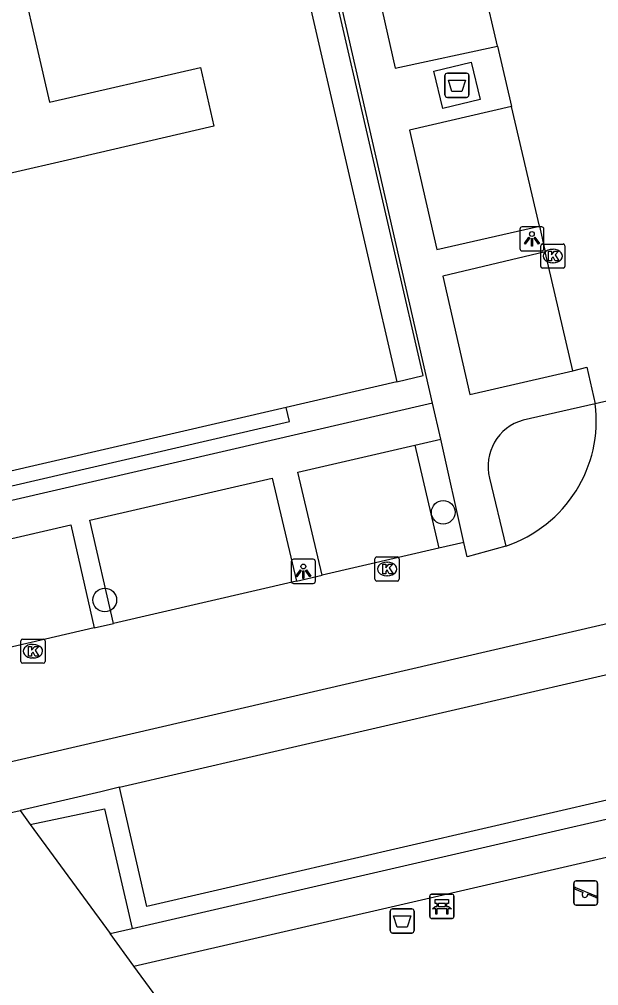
# Model space of a CAD drawing. Extents: x 156414 to 157775, y 382335 to 383765.
# Drawn here: x 156933.7 to 156957.65, y 383479.09 to 383519.05 of the extents above; entities that cross this region are included whole.
import ezdxf

# ---------------------------------------------------------------- set-up
doc = ezdxf.new("R2010")
doc.units = 0
for name, color, linetype in [('IMGEO_Afval_apart_plaats', 7, 'Continuous'), ('IMGEO_Afvalbak', 7, 'Continuous'), ('IMGEO_Bank', 7, 'Continuous'), ('IMGEO_Boom', 7, 'Continuous'), ('IMGEO_Haag', 7, 'Continuous'), ('IMGEO_Kolk', 7, 'Continuous'), ('IMGEO_Lichtpunt', 7, 'Continuous'), ('IMGEO_Pand', 7, 'Continuous'), ('IMGEO_Pand_overbouw', 7, 'Continuous'), ('IMGEO_Parkeervlak_open', 7, 'Continuous'), ('IMGEO_Rijbaan_lokaal_gesloten', 7, 'Continuous'), ('IMGEO_Speelvoorziening', 7, 'Continuous'), ('IMGEO_Voetpad_gesloten', 7, 'Continuous'), ('IMGEO_Voetpad_open', 7, 'Continuous')]:
    doc.layers.add(name, color=color, linetype=linetype)

msp = doc.modelspace()

# ---------------------------------------------------------------- linework, layer by layer
at = {"layer": 'IMGEO_Afval_apart_plaats'}
for p, q in [((156951.393, 383516.826), (156952.183, 383516.826)), ((156952.183, 383516.826), (156951.393, 383516.826)), ((156951.293, 383515.926), (156951.293, 383516.726)), ((156951.293, 383516.726), (156951.293, 383515.926)), ((156952.283, 383516.726), (156952.283, 383515.926)), ((156952.283, 383515.926), (156952.283, 383516.726)), ((156952.183, 383515.826), (156951.393, 383515.826)), ((156951.393, 383515.826), (156952.183, 383515.826))]:
    msp.add_line(p, q, dxfattribs=at)
msp.add_lwpolyline([(156951.436, 383516.54), (156952.14, 383516.54), (156951.991, 383516.07), (156951.585, 383516.07), (156951.436, 383516.54)], dxfattribs=at)
for centre, start, end in [((156951.393, 383516.726), 90, 180), ((156951.393, 383516.726), 90, 180), ((156952.183, 383516.726), 0, 90), ((156952.183, 383516.726), 360, 90), ((156951.393, 383515.926), 180, 270), ((156951.393, 383515.926), 180, 270), ((156952.183, 383515.926), 270, 0), ((156952.183, 383515.926), 270, 0)]:
    msp.add_arc(centre, 0.1, start, end, dxfattribs=at)
at = {"layer": 'IMGEO_Afvalbak'}
for p, q in [((156949.03, 383481.367), (156949.03, 383482.167)), ((156949.03, 383482.167), (156949.03, 383481.367)), ((156949.13, 383482.267), (156949.92, 383482.267)), ((156949.92, 383482.267), (156949.13, 383482.267)), ((156950.02, 383482.167), (156950.02, 383481.367)), ((156950.02, 383481.367), (156950.02, 383482.167)), ((156949.92, 383481.267), (156949.13, 383481.267)), ((156949.13, 383481.267), (156949.92, 383481.267))]:
    msp.add_line(p, q, dxfattribs=at)
msp.add_lwpolyline([(156949.173, 383481.981), (156949.877, 383481.981), (156949.728, 383481.511), (156949.322, 383481.511), (156949.173, 383481.981)], dxfattribs=at)
for centre, start, end in [((156949.13, 383482.167), 90, 180), ((156949.13, 383482.167), 90, 180), ((156949.92, 383482.167), 0, 90), ((156949.92, 383482.167), 360, 90), ((156949.13, 383481.367), 180, 270), ((156949.13, 383481.367), 180, 270), ((156949.92, 383481.367), 270, 0), ((156949.92, 383481.367), 270, 0)]:
    msp.add_arc(centre, 0.1, start, end, dxfattribs=at)
at = {"layer": 'IMGEO_Bank'}
for p, q in [((156950.742, 383482.87), (156951.583, 383482.87)), ((156951.583, 383482.87), (156950.742, 383482.87)), ((156950.667, 383481.945), (156950.667, 383482.786)), ((156950.667, 383482.786), (156950.667, 383481.945)), ((156950.976, 383482.376), (156950.976, 383482.482)), ((156951.02, 383482.482), (156951.02, 383482.376)), ((156951.308, 383482.488), (156951.026, 383482.488)), ((156951.314, 383482.376), (156951.314, 383482.482)), ((156951.358, 383482.482), (156951.358, 383482.376)), ((156951.667, 383482.795), (156951.667, 383481.954)), ((156951.667, 383481.954), (156951.667, 383482.795)), ((156951.364, 383482.268), (156950.971, 383482.268)), ((156951.026, 383482.37), (156951.308, 383482.37)), ((156951.592, 383481.87), (156950.751, 383481.87)), ((156950.751, 383481.87), (156951.592, 383481.87))]:
    msp.add_line(p, q, dxfattribs=at)
for points in [[(156950.97, 383482.488), (156950.884, 383482.488), (156950.884, 383482.649), (156951.447, 383482.649), (156951.447, 383482.488), (156951.364, 383482.488)], [(156950.914, 383482.268), (156950.772, 383482.268), (156950.884, 383482.37), (156950.97, 383482.37)], [(156950.964, 383482.261), (156950.964, 383482.054), (156950.921, 383482.054), (156950.921, 383482.261)], [(156951.364, 383482.37), (156951.447, 383482.37), (156951.559, 383482.268), (156951.42, 383482.268)], [(156951.414, 383482.261), (156951.414, 383482.054), (156951.37, 383482.054), (156951.37, 383482.261)]]:
    msp.add_lwpolyline(points, dxfattribs=at)
for centre, radius, start, end in [((156950.745, 383482.792), 0.0779, 92.4484, 184.2845), ((156950.745, 383482.792), 0.0779, 92.4484, 184.2845), ((156951.589, 383482.792), 0.0779, 2.4484, 94.2845), ((156951.589, 383482.792), 0.0779, 2.4484, 94.2845), ((156950.969, 383482.481), 0.00671, 2.8957, 87.1043), ((156951.026, 383482.481), 0.00671, 92.8957, 177.1043), ((156951.308, 383482.481), 0.00671, 2.8957, 87.1043), ((156951.365, 383482.481), 0.00671, 92.8957, 177.1043), ((156950.914, 383482.261), 0.00671, 2.8957, 87.1043), ((156950.971, 383482.261), 0.00671, 92.8957, 177.1043), ((156950.969, 383482.377), 0.00671, 272.8957, 357.1043), ((156951.026, 383482.377), 0.00671, 182.8957, 267.1043), ((156951.308, 383482.377), 0.00671, 272.8957, 357.1043), ((156951.365, 383482.377), 0.00671, 182.8957, 267.1043), ((156951.363, 383482.261), 0.00671, 2.8957, 87.1043), ((156951.42, 383482.261), 0.00671, 92.8957, 177.1043), ((156950.745, 383481.948), 0.0779, 182.4484, 274.2845), ((156950.745, 383481.948), 0.0779, 182.4484, 274.2845), ((156951.589, 383481.948), 0.0779, 272.4484, 4.2845), ((156951.589, 383481.948), 0.0779, 272.4484, 4.2845)]:
    msp.add_arc(centre, radius, start, end, dxfattribs=at)
at = {"layer": 'IMGEO_Boom'}
for centre in [(156951.223, 383498.666), (156937.23, 383495.04)]:
    msp.add_circle(centre, 0.489, dxfattribs=at)
at = {"layer": 'IMGEO_Haag'}
msp.add_lwpolyline([(156934.145, 383485.759), (156937.225, 383486.408), (156938.361, 383481.452)], dxfattribs=at)
at = {"layer": 'IMGEO_Kolk'}
for p, q in [((156955.254, 383508.835), (156955.254, 383509.687)), ((156955.329, 383509.761), (156956.181, 383509.761)), ((156956.255, 383509.687), (156956.255, 383508.835)), ((156955.742, 383509.541), (156955.767, 383509.541)), ((156955.765, 383508.981), (156955.74, 383508.981)), ((156956.181, 383508.761), (156955.329, 383508.761)), ((156948.476, 383496.822), (156949.328, 383496.822)), ((156948.401, 383495.896), (156948.401, 383496.748)), ((156948.889, 383496.602), (156948.914, 383496.602)), ((156949.402, 383496.748), (156949.402, 383495.896)), ((156948.912, 383496.042), (156948.887, 383496.042)), ((156949.328, 383495.822), (156948.476, 383495.822)), ((156933.76, 383492.496), (156933.76, 383493.348)), ((156933.835, 383493.422), (156934.687, 383493.422)), ((156934.761, 383493.348), (156934.761, 383492.496)), ((156934.248, 383493.202), (156934.273, 383493.202)), ((156934.271, 383492.642), (156934.246, 383492.642)), ((156934.687, 383492.422), (156933.835, 383492.422))]:
    msp.add_line(p, q, dxfattribs=at)
for points in [[(156955.254, 383508.835), (156955.254, 383509.687)], [(156955.329, 383509.761), (156956.181, 383509.761)], [(156956.255, 383509.687), (156956.255, 383508.835)], [(156955.575, 383509.461), (156955.698, 383509.461), (156955.698, 383509.31), (156955.828, 383509.461), (156955.992, 383509.461), (156955.846, 383509.31), (156955.999, 383509.061), (156955.847, 383509.061), (156955.762, 383509.225), (156955.698, 383509.158), (156955.698, 383509.061), (156955.575, 383509.061), (156955.575, 383509.461)], [(156956.181, 383508.761), (156955.329, 383508.761)], [(156948.476, 383496.822), (156949.328, 383496.822)], [(156948.401, 383495.896), (156948.401, 383496.748)], [(156948.722, 383496.522), (156948.845, 383496.522), (156948.845, 383496.371), (156948.975, 383496.522), (156949.139, 383496.522), (156948.993, 383496.371), (156949.146, 383496.122), (156948.994, 383496.122), (156948.909, 383496.286), (156948.845, 383496.219), (156948.845, 383496.122), (156948.722, 383496.122), (156948.722, 383496.522)], [(156949.402, 383496.748), (156949.402, 383495.896)], [(156949.328, 383495.822), (156948.476, 383495.822)], [(156933.76, 383492.496), (156933.76, 383493.348)], [(156933.835, 383493.422), (156934.687, 383493.422)], [(156934.761, 383493.348), (156934.761, 383492.496)], [(156934.081, 383493.122), (156934.204, 383493.122), (156934.204, 383492.971), (156934.334, 383493.122), (156934.498, 383493.122), (156934.352, 383492.971), (156934.505, 383492.722), (156934.353, 383492.722), (156934.268, 383492.886), (156934.204, 383492.819), (156934.204, 383492.722), (156934.081, 383492.722), (156934.081, 383493.122)], [(156934.687, 383492.422), (156933.835, 383492.422)]]:
    msp.add_lwpolyline(points, dxfattribs=at)
for centre, start, end in [((156955.331, 383509.685), 91.552, 178.448), ((156955.331, 383509.685), 91.552, 178.448), ((156956.179, 383509.685), 1.552, 88.448), ((156956.179, 383509.685), 1.552, 88.448), ((156955.331, 383508.837), 181.552, 268.448), ((156955.331, 383508.837), 181.552, 268.448), ((156956.179, 383508.837), 271.552, 358.448), ((156956.179, 383508.837), 271.552, 358.448), ((156948.478, 383496.746), 91.552, 178.448), ((156948.478, 383496.746), 91.552, 178.448), ((156949.326, 383496.746), 1.552, 88.448), ((156949.326, 383496.746), 1.552, 88.448), ((156948.478, 383495.898), 181.552, 268.448), ((156948.478, 383495.898), 181.552, 268.448), ((156949.326, 383495.898), 271.552, 358.448), ((156949.326, 383495.898), 271.552, 358.448), ((156933.837, 383493.346), 91.552, 178.448), ((156933.837, 383493.346), 91.552, 178.448), ((156934.685, 383493.346), 1.552, 88.448), ((156934.685, 383493.346), 1.552, 88.448), ((156933.837, 383492.498), 181.552, 268.448), ((156933.837, 383492.498), 181.552, 268.448), ((156934.685, 383492.498), 271.552, 358.448), ((156934.685, 383492.498), 271.552, 358.448)]:
    msp.add_arc(centre, 0.0765, start, end, dxfattribs=at)
for centre, major_axis, ratio, start_param, end_param in [((156955.741, 383509.261), (-0.387, 0.002), 0.722429, 4.712389, 7.853982), ((156955.766, 383509.261), (-0.39, 0.002), 0.717154, 1.570796, 4.712389), ((156948.888, 383496.322), (-0.387, 0.002), 0.722429, 4.712389, 7.853982), ((156948.913, 383496.322), (-0.39, 0.002), 0.717154, 1.570796, 4.712389), ((156934.247, 383492.922), (-0.387, 0.002), 0.722429, 4.712389, 7.853982), ((156934.272, 383492.922), (-0.39, 0.002), 0.717154, 1.570796, 4.712389)]:
    msp.add_ellipse(centre, major_axis=major_axis, ratio=ratio, start_param=start_param, end_param=end_param, dxfattribs=at)
at = {"layer": 'IMGEO_Lichtpunt'}
for p, q in [((156955.292, 383510.471), (156954.484, 383510.471)), ((156955.292, 383510.471), (156954.484, 383510.471)), ((156954.39, 383510.376), (156954.39, 383509.569)), ((156954.39, 383510.376), (156954.39, 383509.569)), ((156955.386, 383509.569), (156955.386, 383510.376)), ((156955.386, 383509.569), (156955.386, 383510.376)), ((156954.484, 383509.475), (156955.292, 383509.475)), ((156954.484, 383509.475), (156955.292, 383509.475)), ((156944.942, 383496.628), (156944.942, 383495.821)), ((156944.942, 383496.628), (156944.942, 383495.821)), ((156945.844, 383496.723), (156945.036, 383496.723)), ((156945.844, 383496.723), (156945.036, 383496.723)), ((156945.938, 383495.821), (156945.938, 383496.628)), ((156945.938, 383495.821), (156945.938, 383496.628)), ((156945.036, 383495.727), (156945.844, 383495.727)), ((156945.036, 383495.727), (156945.844, 383495.727))]:
    msp.add_line(p, q, dxfattribs=at)
for points in [[(156954.764, 383510.04), (156954.803, 383510.012), (156954.615, 383509.75), (156954.577, 383509.777), (156954.764, 383510.04)], [(156954.976, 383510.012), (156955.014, 383510.039), (156955.201, 383509.777), (156955.162, 383509.749), (156954.976, 383510.012)], [(156954.866, 383509.992), (156954.913, 383509.992), (156954.913, 383509.67), (156954.866, 383509.67), (156954.866, 383509.992)], [(156945.316, 383496.292), (156945.355, 383496.264), (156945.167, 383496.002), (156945.129, 383496.029), (156945.316, 383496.292)], [(156945.418, 383496.244), (156945.465, 383496.244), (156945.465, 383495.922), (156945.418, 383495.922), (156945.418, 383496.244)], [(156945.528, 383496.264), (156945.566, 383496.291), (156945.753, 383496.029), (156945.714, 383496.001), (156945.528, 383496.264)]]:
    msp.add_lwpolyline(points, dxfattribs=at)
for centre in [(156954.889, 383510.174), (156945.441, 383496.426)]:
    msp.add_circle(centre, 0.0994, dxfattribs=at)
for centre, start, end in [((156954.484, 383510.376), 90, 180), ((156954.484, 383510.376), 90, 180), ((156955.292, 383510.376), 0, 90), ((156955.292, 383510.376), 0, 90), ((156954.484, 383509.569), 180, 270), ((156954.484, 383509.569), 180, 270), ((156955.292, 383509.569), 270, 0), ((156955.292, 383509.569), 270, 360), ((156945.036, 383496.628), 90, 180), ((156945.036, 383496.628), 90, 180), ((156945.844, 383496.628), 0, 90), ((156945.844, 383496.628), 0, 90), ((156945.036, 383495.821), 180, 270), ((156945.036, 383495.821), 180, 270), ((156945.844, 383495.821), 270, 0), ((156945.844, 383495.821), 270, 360)]:
    msp.add_arc(centre, 0.0946, start, end, dxfattribs=at)
at = {"layer": 'IMGEO_Pand'}
for points in [[(156943.169, 383530.669), (156943.453, 383529.439), (156949.3, 383504.064), (156944.724, 383503.001), (156930.232, 383499.646), (156929.984, 383500.718), (156923.662, 383499.252), (156923.91, 383498.181), (156902.362, 383493.194), (156897.784, 383492.142), (156888.666, 383531.548), (156888.381, 383532.781)], [(156933.33, 383522.645), (156934.947, 383515.629), (156941.183, 383517.066), (156941.745, 383514.629), (156935.508, 383513.192), (156924.009, 383510.543), (156923.425, 383513.076), (156922.743, 383512.919), (156921.362, 383518.912), (156916.363, 383517.76), (156917.744, 383511.767), (156917.062, 383511.609), (156917.649, 383509.077), (156906.235, 383506.447), (156899.818, 383504.961), (156899.254, 383507.396), (156905.671, 383508.882), (156900.776, 383530.024)]]:
    msp.add_lwpolyline(points, dxfattribs=at)
at = {"layer": 'IMGEO_Pand_overbouw'}
for points in [[(156949.3, 383504.064), (156950.396, 383504.324), (156944.534, 383529.701), (156943.453, 383529.439)], [(156902.362, 383493.194), (156902.506, 383492.611), (156944.867, 383502.418), (156944.724, 383503.001), (156930.232, 383499.646), (156929.984, 383500.718), (156923.662, 383499.252), (156923.91, 383498.181)]]:
    msp.add_lwpolyline(points, close=True, dxfattribs=at)
at = {"layer": 'IMGEO_Parkeervlak_open'}
msp.add_lwpolyline([(156959.869, 383491.977), (156960.901, 383487.435), (156938.973, 383482.361), (156937.843, 383487.296)], dxfattribs=at)
at = {"layer": 'IMGEO_Rijbaan_lokaal_gesloten'}
for points in [[(156953.469, 383517.942), (156952.904, 383520.376), (156951.465, 383526.688)], [(156953.469, 383517.942), (156954.046, 383515.454)], [(156955.196, 383510.498), (156954.046, 383515.454)], [(156955.196, 383510.498), (156955.441, 383509.443)], [(156956.582, 383504.523), (156955.441, 383509.443)], [(156956.582, 383504.523), (156957.16, 383504.674), (156957.506, 383503.152)], [(156961.349, 383504.04), (156957.506, 383503.152)], [(156952.07, 383497.419), (156951.037, 383497.18)], [(156953.804, 383497.272), (156952.218, 383496.827), (156952.07, 383497.419)], [(156951.037, 383497.18), (156946.212, 383496.064)], [(156945.156, 383495.82), (156946.212, 383496.064)], [(156945.156, 383495.82), (156937.591, 383494.07)], [(156896.693, 383479.995), (156898.569, 383480.297), (156963.345, 383495.305)], [(156936.798, 383493.886), (156937.591, 383494.07)], [(156936.798, 383493.886), (156927.18, 383491.662)]]:
    msp.add_lwpolyline(points, dxfattribs=at)
msp.add_arc((156952.091, 383502.456), 5.46, 288.2885, 7.3231, dxfattribs=at)
at = {"layer": 'IMGEO_Speelvoorziening'}
for p, q in [((156956.617, 383482.522), (156956.617, 383483.322)), ((156956.617, 383483.322), (156956.617, 383482.522)), ((156956.717, 383483.422), (156957.507, 383483.422)), ((156957.507, 383483.422), (156956.717, 383483.422)), ((156957.607, 383483.322), (156957.607, 383482.522)), ((156957.607, 383482.522), (156957.607, 383483.322)), ((156957, 383482.95), (156956.661, 383483.087)), ((156956.686, 383483.147), (156957.562, 383482.794)), ((156957.538, 383482.734), (156957.198, 383482.871)), ((156957.507, 383482.422), (156956.717, 383482.422)), ((156956.717, 383482.422), (156957.507, 383482.422))]:
    msp.add_line(p, q, dxfattribs=at)
for centre, radius, start, end in [((156956.717, 383483.322), 0.1, 90, 180), ((156956.717, 383483.322), 0.1, 90, 180), ((156957.507, 383483.322), 0.1, 0, 90), ((156957.507, 383483.322), 0.1, 360, 90), ((156956.674, 383483.117), 0.0327, 68.078, 248.078), ((156957.079, 383482.86), 0.12, 130.9928, 5.1632), ((156956.717, 383482.522), 0.1, 180, 270), ((156956.717, 383482.522), 0.1, 180, 270), ((156957.507, 383482.522), 0.1, 270, 0), ((156957.507, 383482.522), 0.1, 270, 0), ((156957.55, 383482.764), 0.0327, 248.078, 68.078)]:
    msp.add_arc(centre, radius, start, end, dxfattribs=at)
at = {"layer": 'IMGEO_Voetpad_gesloten'}
msp.add_lwpolyline([(156952.372, 383517.286), (156952.745, 383515.737), (156951.203, 383515.366), (156950.83, 383516.915), (156952.372, 383517.286)], dxfattribs=at)
at = {"layer": 'IMGEO_Voetpad_open'}
for points in [[(156950.784, 383503.18), (156944.422, 383530.944)], [(156951.465, 383526.688), (156947.254, 383525.723), (156948.694, 383519.415), (156949.239, 383517.03), (156953.469, 383517.942)], [(156954.046, 383515.454), (156949.824, 383514.472), (156950.952, 383509.536), (156955.196, 383510.498)], [(156955.441, 383509.443), (156951.205, 383508.427), (156952.324, 383503.532), (156956.582, 383504.523)], [(156950.784, 383503.18), (156896.931, 383490.711), (156895.667, 383490.429)], [(156951.123, 383501.697), (156950.784, 383503.18)], [(156957.506, 383503.152), (156954.529, 383502.473)], [(156950.042, 383501.447), (156951.123, 383501.697)], [(156952.07, 383497.419), (156951.123, 383501.697)], [(156946.212, 383496.064), (156945.218, 383500.329), (156950.042, 383501.447)], [(156950.042, 383501.447), (156951.037, 383497.18)], [(156937.591, 383494.07), (156936.612, 383498.336), (156944.153, 383500.083), (156945.156, 383495.82)], [(156953.139, 383500.076), (156953.804, 383497.272)], [(156927.18, 383491.662), (156926.184, 383495.921), (156935.826, 383498.154), (156936.798, 383493.886)], [(156937.843, 383487.296), (156959.779, 383492.373)], [(156937.843, 383487.296), (156937.064, 383487.113), (156933.726, 383486.332)], [(156938.361, 383481.452), (156962.975, 383487.133)], [(156930.442, 383485.584), (156933.726, 383486.332)], [(156933.726, 383486.332), (156934.145, 383485.759)], [(156934.145, 383485.759), (156937.448, 383481.241)], [(156938.437, 383479.892), (156964.013, 383485.801)], [(156937.448, 383481.241), (156938.361, 383481.452)], [(156938.437, 383479.892), (156937.448, 383481.241)], [(156950.519, 383463.472), (156949.173, 383465.237), (156947.604, 383467.392), (156938.437, 383479.892)]]:
    msp.add_lwpolyline(points, dxfattribs=at)
msp.add_arc((156955.043, 383500.573), 1.968, 105.1498, 194.6321, dxfattribs=at)

doc.saveas('drawing.dxf')
